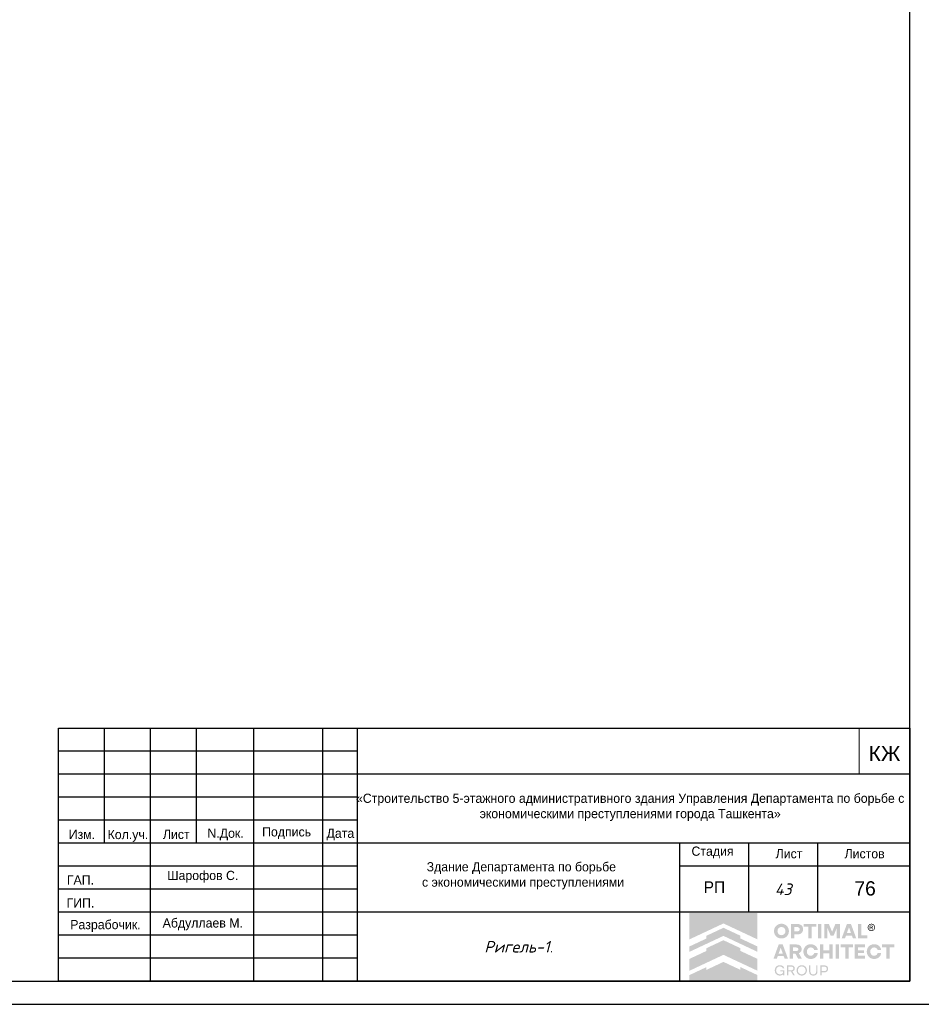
# Model space of a CAD drawing. Header units: millimetres. Extents: x -33345 to 4712671, y -3392 to 121473.
# Tile 533 of 656: x 2670362 to 2689955, y 44501 to 65899. Entities that reach past the tile are written whole.
import ezdxf

# ---------------------------------------------------------------- set-up
doc = ezdxf.new("R2010")
doc.units = ezdxf.units.MM
for name, color, linetype, lineweight in [('0.25', 7, 'Continuous', 25), ('ACO-текст', 7, 'Continuous', 20), ('Текст', 7, 'Continuous', 20), ('штамп', 7, 'Continuous', 13)]:
    doc.layers.add(name, color=color, linetype=linetype, lineweight=lineweight)
doc.layers.add('Лист', color=7, linetype='Continuous')
doc.styles.add('ISOCPEUR', font='isocpeui.ttf', dxfattribs={"height": 300})
doc.styles.add('RUSS', font='RUSS.shx', dxfattribs={"width": 0.8, "oblique": 15, "height": 250})
doc.styles.get("Standard").update_dxf_attribs({"font": 'arial.ttf'})
doc.styles.add('X-U-RW-01$0$StyleROMANS', font='GOTHIC.TTF')

# ---------------------------------------------------------------- blocks, each defined once
blk = doc.blocks.new('*U327')
at = {"layer": '0.25', "color": 5, "linetype": 'Continuous', "lineweight": 25, "ltscale": 100}
blk.add_lwpolyline([(-125914, 0), (0, 0), (0, 42000), (-125914, 42000), (-125914, 0)], dxfattribs=at)
at = {"layer": '0.25', "color": 7, "linetype": 'Continuous', "lineweight": 30, "ltscale": 100}
blk.add_lwpolyline([(-123914, 500), (-500, 500), (-500, 41500), (-123914, 41500), (-123914, 500)], dxfattribs=at)
blk = doc.blocks.new('logo')
at = {"true_color": 0x90e0ed}
h = blk.add_hatch(color=141, dxfattribs=at)
h.dxf.hatch_style = 1
h.paths.add_polyline_path([(5.672, 5.668), (0.009, 5.668), (0.009, 3.483), (1.425, 4.147), (2.84, 4.81), (4.256, 4.147), (5.672, 3.483)])
at = {"true_color": 0x1f2877}
h = blk.add_hatch(color=166, dxfattribs=at)
h.dxf.hatch_style = 1
h.paths.add_polyline_path([(2.84, 4.449), (1.425, 3.786), (1.425, 3.558), (0.009, 2.894), (0.009, 2.448), (1.425, 3.112), (2.84, 3.775), (4.256, 3.112), (5.672, 2.448), (5.672, 2.894), (4.256, 3.558), (4.256, 3.786)])
h.paths.add_polyline_path([(2.84, 3.415), (1.425, 2.751), (1.425, 2.523), (0.009, 1.86), (0.009, 0.873), (1.425, 1.536), (2.84, 2.199), (4.256, 1.536), (5.672, 0.873), (5.672, 1.86), (4.256, 2.523), (4.256, 2.751)])
h.paths.add_polyline_path([(2.84, 1.611), (1.425, 0.947), (1.425, 1.176), (0.009, 0.512), (0.009, 0.005), (5.672, 0.005), (5.672, 0.512), (4.256, 1.176), (4.256, 0.947)])
at = {"true_color": 0x212121}
h = blk.add_hatch(color=250, dxfattribs=at)
h.dxf.hatch_style = 1
h.paths.add_polyline_path([(8.107, 4.61), (8.086, 4.63), (8.064, 4.649), (8.041, 4.667), (8.017, 4.683), (7.992, 4.699), (7.967, 4.713), (7.94, 4.726), (7.912, 4.738), (7.884, 4.749), (7.855, 4.759), (7.825, 4.766), (7.795, 4.773), (7.763, 4.778), (7.732, 4.782), (7.7, 4.784), (7.667, 4.785), (7.634, 4.784), (7.602, 4.782), (7.571, 4.778), (7.54, 4.773), (7.51, 4.766), (7.48, 4.758), (7.451, 4.749), (7.422, 4.738), (7.394, 4.725), (7.367, 4.712), (7.341, 4.697), (7.316, 4.682), (7.292, 4.665), (7.269, 4.648), (7.247, 4.629), (7.226, 4.609), (7.206, 4.588), (7.187, 4.566), (7.169, 4.544), (7.153, 4.52), (7.137, 4.495), (7.122, 4.47), (7.109, 4.443), (7.097, 4.416), (7.086, 4.387), (7.076, 4.359), (7.068, 4.329), (7.061, 4.299), (7.056, 4.268), (7.053, 4.237), (7.05, 4.205), (7.05, 4.173), (7.05, 4.14), (7.053, 4.108), (7.056, 4.077), (7.061, 4.047), (7.068, 4.016), (7.076, 3.987), (7.086, 3.958), (7.097, 3.93), (7.109, 3.903), (7.122, 3.876), (7.137, 3.85), (7.153, 3.826), (7.169, 3.802), (7.187, 3.779), (7.206, 3.757), (7.226, 3.736), (7.247, 3.716), (7.269, 3.697), (7.292, 3.679), (7.316, 3.662), (7.341, 3.647), (7.367, 3.633), (7.394, 3.619), (7.422, 3.607), (7.451, 3.596), (7.48, 3.587), (7.51, 3.579), (7.54, 3.573), (7.571, 3.568), (7.602, 3.564), (7.634, 3.562), (7.667, 3.561), (7.7, 3.562), (7.732, 3.564), (7.763, 3.568), (7.795, 3.573), (7.825, 3.579), (7.855, 3.587), (7.884, 3.596), (7.912, 3.607), (7.94, 3.619), (7.967, 3.633), (7.992, 3.647), (8.017, 3.662), (8.041, 3.679), (8.064, 3.697), (8.086, 3.716), (8.107, 3.736), (8.127, 3.757), (8.146, 3.779), (8.164, 3.802), (8.181, 3.826), (8.196, 3.85), (8.211, 3.876), (8.224, 3.903), (8.237, 3.93), (8.248, 3.958), (8.257, 3.987), (8.265, 4.016), (8.272, 4.047), (8.277, 4.077), (8.281, 4.108), (8.283, 4.14), (8.284, 4.173), (8.283, 4.205), (8.281, 4.237), (8.277, 4.268), (8.272, 4.299), (8.265, 4.329), (8.257, 4.359), (8.248, 4.387), (8.237, 4.416), (8.224, 4.443), (8.211, 4.47), (8.196, 4.495), (8.181, 4.52), (8.164, 4.544), (8.146, 4.567), (8.127, 4.589)])
h.paths.add_polyline_path([(7.841, 4.464), (7.854, 4.455), (7.867, 4.446), (7.879, 4.436), (7.891, 4.426), (7.902, 4.415), (7.913, 4.403), (7.923, 4.391), (7.933, 4.379), (7.942, 4.366), (7.95, 4.352), (7.958, 4.338), (7.965, 4.324), (7.972, 4.308), (7.977, 4.293), (7.982, 4.277), (7.987, 4.261), (7.99, 4.244), (7.993, 4.228), (7.995, 4.21), (7.996, 4.193), (7.996, 4.175), (7.996, 4.157), (7.995, 4.139), (7.993, 4.121), (7.99, 4.104), (7.987, 4.088), (7.982, 4.071), (7.977, 4.055), (7.972, 4.039), (7.965, 4.024), (7.958, 4.009), (7.95, 3.994), (7.942, 3.981), (7.933, 3.967), (7.923, 3.955), (7.913, 3.942), (7.902, 3.931), (7.891, 3.92), (7.879, 3.909), (7.867, 3.9), (7.854, 3.891), (7.841, 3.882), (7.827, 3.874), (7.813, 3.867), (7.798, 3.86), (7.783, 3.854), (7.767, 3.849), (7.751, 3.844), (7.735, 3.841), (7.718, 3.838), (7.701, 3.836), (7.684, 3.835), (7.667, 3.834), (7.649, 3.835), (7.632, 3.836), (7.615, 3.838), (7.598, 3.841), (7.582, 3.844), (7.566, 3.849), (7.551, 3.854), (7.535, 3.86), (7.521, 3.867), (7.506, 3.874), (7.492, 3.882), (7.479, 3.891), (7.466, 3.9), (7.454, 3.909), (7.442, 3.92), (7.431, 3.931), (7.42, 3.942), (7.41, 3.955), (7.4, 3.967), (7.391, 3.981), (7.383, 3.994), (7.375, 4.009), (7.368, 4.024), (7.362, 4.039), (7.356, 4.055), (7.351, 4.071), (7.347, 4.088), (7.343, 4.104), (7.34, 4.121), (7.338, 4.139), (7.337, 4.157), (7.337, 4.175), (7.337, 4.193), (7.338, 4.21), (7.34, 4.228), (7.343, 4.244), (7.347, 4.261), (7.351, 4.277), (7.356, 4.293), (7.362, 4.308), (7.368, 4.324), (7.375, 4.338), (7.383, 4.352), (7.391, 4.366), (7.4, 4.379), (7.41, 4.391), (7.42, 4.403), (7.431, 4.415), (7.442, 4.426), (7.454, 4.436), (7.466, 4.446), (7.479, 4.455), (7.492, 4.464), (7.506, 4.472), (7.521, 4.479), (7.535, 4.486), (7.551, 4.492), (7.566, 4.497), (7.582, 4.501), (7.598, 4.505), (7.615, 4.508), (7.632, 4.51), (7.649, 4.511), (7.667, 4.511), (7.684, 4.511), (7.701, 4.51), (7.718, 4.508), (7.735, 4.505), (7.751, 4.501), (7.767, 4.497), (7.783, 4.492), (7.798, 4.486), (7.813, 4.479), (7.827, 4.472)], flags=16)
h.paths.add_polyline_path([(9.335, 4.648), (9.319, 4.662), (9.301, 4.675), (9.283, 4.687), (9.264, 4.698), (9.245, 4.709), (9.224, 4.719), (9.203, 4.728), (9.181, 4.736), (9.158, 4.743), (9.134, 4.749), (9.11, 4.755), (9.085, 4.759), (9.059, 4.762), (9.032, 4.765), (9.005, 4.766), (8.977, 4.767), (8.47, 4.767), (8.47, 3.579), (8.75, 3.579), (8.75, 3.898), (8.977, 3.898), (9.005, 3.898), (9.032, 3.9), (9.059, 3.902), (9.085, 3.906), (9.11, 3.91), (9.134, 3.915), (9.158, 3.921), (9.181, 3.928), (9.203, 3.936), (9.224, 3.945), (9.245, 3.954), (9.264, 3.965), (9.283, 3.976), (9.301, 3.988), (9.319, 4.001), (9.335, 4.014), (9.35, 4.029), (9.365, 4.044), (9.379, 4.059), (9.391, 4.076), (9.403, 4.093), (9.414, 4.111), (9.424, 4.13), (9.432, 4.15), (9.44, 4.17), (9.447, 4.191), (9.453, 4.212), (9.458, 4.234), (9.461, 4.257), (9.464, 4.28), (9.466, 4.304), (9.466, 4.329), (9.466, 4.353), (9.464, 4.377), (9.461, 4.401), (9.458, 4.424), (9.453, 4.446), (9.447, 4.468), (9.44, 4.489), (9.432, 4.51), (9.424, 4.53), (9.414, 4.549), (9.403, 4.567), (9.391, 4.585), (9.379, 4.602), (9.365, 4.618), (9.35, 4.633)])
h.paths.add_polyline_path([(8.75, 4.511), (8.959, 4.511), (8.984, 4.511), (9.008, 4.508), (9.031, 4.505), (9.052, 4.499), (9.071, 4.492), (9.09, 4.484), (9.106, 4.474), (9.121, 4.463), (9.135, 4.45), (9.147, 4.436), (9.156, 4.421), (9.165, 4.404), (9.171, 4.387), (9.175, 4.368), (9.178, 4.348), (9.179, 4.327), (9.178, 4.306), (9.175, 4.287), (9.171, 4.268), (9.165, 4.251), (9.156, 4.235), (9.147, 4.22), (9.135, 4.206), (9.121, 4.193), (9.106, 4.182), (9.09, 4.172), (9.071, 4.164), (9.052, 4.157), (9.031, 4.151), (9.008, 4.148), (8.984, 4.145), (8.959, 4.144), (8.75, 4.144)], flags=16)
h.paths.add_polyline_path([(10.558, 4.767), (9.528, 4.767), (9.528, 4.529), (9.904, 4.529), (9.904, 3.579), (10.182, 3.579), (10.182, 4.529), (10.558, 4.529)])
h.paths.add_polyline_path([(10.975, 4.767), (10.695, 4.767), (10.695, 3.579), (10.975, 3.579)])
h.paths.add_polyline_path([(11.611, 4.767), (11.223, 4.767), (11.223, 3.579), (11.498, 3.579), (11.498, 4.426), (11.751, 3.806), (12.012, 3.806), (12.267, 4.426), (12.267, 3.579), (12.542, 3.579), (12.542, 4.767), (12.154, 4.767), (11.882, 4.116)])
h.paths.add_polyline_path([(13.451, 4.767), (13.116, 4.767), (12.68, 3.579), (12.959, 3.579), (13.038, 3.799), (13.529, 3.799), (13.609, 3.579), (13.888, 3.579)])
h.paths.add_polyline_path([(13.285, 4.487), (13.457, 4.01), (13.111, 4.01)], flags=16)
h.paths.add_polyline_path([(14.306, 4.767), (14.026, 4.767), (14.026, 3.579), (14.808, 3.579), (14.808, 3.827), (14.306, 3.827)])
h.paths.add_polyline_path([(15.871, 2.84), (15.857, 2.86), (15.841, 2.879), (15.825, 2.898), (15.808, 2.916), (15.79, 2.933), (15.771, 2.949), (15.752, 2.964), (15.731, 2.978), (15.71, 2.992), (15.688, 3.004), (15.666, 3.016), (15.643, 3.027), (15.619, 3.037), (15.594, 3.046), (15.569, 3.053), (15.543, 3.06), (15.516, 3.066), (15.49, 3.071), (15.462, 3.074), (15.434, 3.077), (15.406, 3.079), (15.377, 3.079), (15.344, 3.078), (15.312, 3.076), (15.281, 3.072), (15.25, 3.067), (15.22, 3.061), (15.191, 3.052), (15.162, 3.043), (15.134, 3.031), (15.106, 3.019), (15.08, 3.005), (15.054, 2.991), (15.03, 2.975), (15.006, 2.958), (14.984, 2.94), (14.962, 2.921), (14.942, 2.901), (14.922, 2.88), (14.903, 2.858), (14.886, 2.835), (14.869, 2.811), (14.854, 2.787), (14.84, 2.761), (14.827, 2.734), (14.815, 2.707), (14.804, 2.679), (14.795, 2.65), (14.787, 2.621), (14.78, 2.591), (14.775, 2.561), (14.772, 2.53), (14.769, 2.499), (14.769, 2.468), (14.769, 2.436), (14.772, 2.405), (14.775, 2.374), (14.78, 2.344), (14.787, 2.314), (14.795, 2.285), (14.804, 2.256), (14.815, 2.228), (14.827, 2.201), (14.84, 2.174), (14.854, 2.149), (14.869, 2.124), (14.886, 2.1), (14.903, 2.077), (14.922, 2.055), (14.942, 2.034), (14.962, 2.014), (14.984, 1.995), (15.006, 1.977), (15.03, 1.96), (15.054, 1.945), (15.08, 1.93), (15.106, 1.916), (15.134, 1.904), (15.162, 1.893), (15.191, 1.883), (15.22, 1.875), (15.25, 1.868), (15.281, 1.863), (15.312, 1.859), (15.344, 1.857), (15.377, 1.856), (15.406, 1.856), (15.434, 1.858), (15.462, 1.861), (15.49, 1.864), (15.516, 1.869), (15.543, 1.875), (15.569, 1.882), (15.594, 1.89), (15.619, 1.898), (15.643, 1.908), (15.666, 1.919), (15.688, 1.931), (15.71, 1.943), (15.731, 1.957), (15.752, 1.971), (15.771, 1.986), (15.79, 2.002), (15.808, 2.019), (15.825, 2.037), (15.841, 2.056), (15.857, 2.075), (15.871, 2.096), (15.885, 2.117), (15.898, 2.139), (15.91, 2.161), (15.921, 2.185), (15.93, 2.209), (15.939, 2.233), (15.947, 2.259), (15.953, 2.284), (15.959, 2.311), (15.964, 2.338), (15.668, 2.338), (15.659, 2.314), (15.649, 2.291), (15.638, 2.269), (15.625, 2.249), (15.61, 2.23), (15.594, 2.213), (15.576, 2.196), (15.557, 2.181), (15.536, 2.168), (15.515, 2.156), (15.493, 2.146), (15.471, 2.138), (15.448, 2.132), (15.424, 2.127), (15.4, 2.125), (15.375, 2.124), (15.358, 2.124), (15.342, 2.125), (15.326, 2.127), (15.31, 2.13), (15.294, 2.134), (15.279, 2.139), (15.264, 2.144), (15.249, 2.15), (15.235, 2.157), (15.221, 2.165), (15.207, 2.173), (15.195, 2.182), (15.182, 2.191), (15.17, 2.201), (15.159, 2.212), (15.148, 2.223), (15.138, 2.235), (15.128, 2.247), (15.119, 2.26), (15.11, 2.273), (15.102, 2.287), (15.094, 2.302), (15.087, 2.316), (15.081, 2.332), (15.075, 2.348), (15.07, 2.364), (15.066, 2.381), (15.062, 2.397), (15.059, 2.414), (15.057, 2.432), (15.056, 2.45), (15.056, 2.468), (15.056, 2.486), (15.057, 2.503), (15.059, 2.521), (15.062, 2.538), (15.066, 2.555), (15.07, 2.571), (15.075, 2.587), (15.081, 2.603), (15.087, 2.619), (15.094, 2.634), (15.102, 2.648), (15.11, 2.662), (15.119, 2.675), (15.128, 2.688), (15.138, 2.7), (15.148, 2.712), (15.159, 2.723), (15.17, 2.734), (15.182, 2.744), (15.195, 2.753), (15.207, 2.762), (15.221, 2.77), (15.235, 2.778), (15.249, 2.785), (15.264, 2.791), (15.279, 2.797), (15.294, 2.801), (15.31, 2.805), (15.326, 2.808), (15.342, 2.81), (15.358, 2.811), (15.375, 2.812), (15.4, 2.811), (15.424, 2.808), (15.448, 2.803), (15.471, 2.797), (15.493, 2.789), (15.515, 2.779), (15.536, 2.767), (15.557, 2.754), (15.576, 2.739), (15.594, 2.722), (15.61, 2.705), (15.625, 2.686), (15.638, 2.666), (15.649, 2.644), (15.659, 2.621), (15.668, 2.597), (15.964, 2.597), (15.959, 2.624), (15.953, 2.651), (15.947, 2.677), (15.939, 2.702), (15.93, 2.726), (15.921, 2.75), (15.91, 2.774), (15.898, 2.796), (15.885, 2.818)])
h.paths.add_polyline_path([(14.632, 3.061), (13.76, 3.061), (13.76, 1.874), (14.632, 1.874), (14.632, 2.122), (14.04, 2.122), (14.04, 2.359), (14.528, 2.359), (14.528, 2.572), (14.04, 2.572), (14.04, 2.813), (14.632, 2.813)])
h.paths.add_polyline_path([(13.624, 3.061), (12.593, 3.061), (12.593, 2.824), (12.969, 2.824), (12.969, 1.874), (13.248, 1.874), (13.248, 2.824), (13.624, 2.824)])
h.paths.add_polyline_path([(12.457, 3.061), (12.177, 3.061), (12.177, 1.874), (12.457, 1.874)])
h.paths.add_polyline_path([(11.929, 3.061), (11.648, 3.061), (11.648, 2.572), (11.147, 2.572), (11.147, 3.061), (10.867, 3.061), (10.867, 1.874), (11.147, 1.874), (11.147, 2.329), (11.648, 2.329), (11.648, 1.874), (11.929, 1.874)])
h.paths.add_polyline_path([(10.624, 2.796), (10.611, 2.818), (10.597, 2.84), (10.583, 2.86), (10.567, 2.879), (10.551, 2.898), (10.534, 2.916), (10.516, 2.933), (10.497, 2.949), (10.477, 2.964), (10.457, 2.978), (10.436, 2.992), (10.414, 3.004), (10.392, 3.016), (10.368, 3.027), (10.344, 3.037), (10.32, 3.046), (10.294, 3.053), (10.269, 3.06), (10.242, 3.066), (10.215, 3.071), (10.188, 3.074), (10.16, 3.077), (10.132, 3.079), (10.103, 3.079), (10.07, 3.078), (10.038, 3.076), (10.007, 3.072), (9.976, 3.067), (9.946, 3.061), (9.917, 3.052), (9.888, 3.043), (9.86, 3.031), (9.832, 3.019), (9.806, 3.005), (9.78, 2.991), (9.756, 2.975), (9.732, 2.958), (9.71, 2.94), (9.688, 2.921), (9.667, 2.901), (9.648, 2.88), (9.629, 2.858), (9.612, 2.835), (9.595, 2.811), (9.58, 2.787), (9.566, 2.761), (9.553, 2.734), (9.541, 2.707), (9.53, 2.679), (9.52, 2.65), (9.512, 2.621), (9.506, 2.591), (9.501, 2.561), (9.497, 2.53), (9.495, 2.499), (9.494, 2.468), (9.495, 2.436), (9.497, 2.405), (9.501, 2.374), (9.506, 2.344), (9.512, 2.314), (9.52, 2.285), (9.53, 2.256), (9.541, 2.228), (9.553, 2.201), (9.566, 2.174), (9.58, 2.149), (9.595, 2.124), (9.612, 2.1), (9.629, 2.077), (9.648, 2.055), (9.667, 2.034), (9.688, 2.014), (9.71, 1.995), (9.732, 1.977), (9.756, 1.96), (9.78, 1.945), (9.806, 1.93), (9.832, 1.916), (9.86, 1.904), (9.888, 1.893), (9.917, 1.883), (9.946, 1.875), (9.976, 1.868), (10.007, 1.863), (10.038, 1.859), (10.07, 1.857), (10.103, 1.856), (10.132, 1.856), (10.16, 1.858), (10.188, 1.861), (10.215, 1.864), (10.242, 1.869), (10.269, 1.875), (10.294, 1.882), (10.32, 1.89), (10.344, 1.898), (10.368, 1.908), (10.392, 1.919), (10.414, 1.931), (10.436, 1.943), (10.457, 1.957), (10.477, 1.971), (10.497, 1.986), (10.516, 2.002), (10.534, 2.019), (10.551, 2.037), (10.567, 2.056), (10.583, 2.075), (10.597, 2.096), (10.611, 2.117), (10.624, 2.139), (10.636, 2.161), (10.646, 2.185), (10.656, 2.209), (10.665, 2.233), (10.673, 2.259), (10.679, 2.284), (10.685, 2.311), (10.689, 2.338), (10.393, 2.338), (10.385, 2.314), (10.375, 2.291), (10.364, 2.269), (10.351, 2.249), (10.336, 2.23), (10.32, 2.213), (10.302, 2.196), (10.282, 2.181), (10.262, 2.168), (10.241, 2.156), (10.219, 2.146), (10.197, 2.138), (10.174, 2.132), (10.15, 2.127), (10.126, 2.125), (10.101, 2.124), (10.084, 2.124), (10.068, 2.125), (10.052, 2.127), (10.036, 2.13), (10.02, 2.134), (10.005, 2.139), (9.99, 2.144), (9.975, 2.15), (9.961, 2.157), (9.947, 2.165), (9.933, 2.173), (9.92, 2.182), (9.908, 2.191), (9.896, 2.201), (9.885, 2.212), (9.874, 2.223), (9.864, 2.235), (9.854, 2.247), (9.844, 2.26), (9.836, 2.273), (9.828, 2.287), (9.82, 2.302), (9.813, 2.316), (9.806, 2.332), (9.801, 2.348), (9.796, 2.364), (9.791, 2.381), (9.788, 2.397), (9.785, 2.414), (9.783, 2.432), (9.782, 2.45), (9.782, 2.468), (9.782, 2.486), (9.783, 2.503), (9.785, 2.521), (9.788, 2.538), (9.791, 2.555), (9.796, 2.571), (9.801, 2.587), (9.806, 2.603), (9.813, 2.619), (9.82, 2.634), (9.828, 2.648), (9.836, 2.662), (9.844, 2.675), (9.854, 2.688), (9.864, 2.7), (9.874, 2.712), (9.885, 2.723), (9.896, 2.734), (9.908, 2.744), (9.92, 2.753), (9.933, 2.762), (9.947, 2.77), (9.961, 2.778), (9.975, 2.785), (9.99, 2.791), (10.005, 2.797), (10.02, 2.801), (10.036, 2.805), (10.052, 2.808), (10.068, 2.81), (10.084, 2.811), (10.101, 2.812), (10.126, 2.811), (10.15, 2.808), (10.174, 2.803), (10.197, 2.797), (10.219, 2.789), (10.241, 2.779), (10.262, 2.767), (10.282, 2.754), (10.302, 2.739), (10.32, 2.722), (10.336, 2.705), (10.351, 2.686), (10.364, 2.666), (10.375, 2.644), (10.385, 2.621), (10.393, 2.597), (10.689, 2.597), (10.685, 2.624), (10.679, 2.651), (10.673, 2.677), (10.665, 2.702), (10.656, 2.726), (10.646, 2.75), (10.636, 2.774)])
h.paths.add_polyline_path([(9.251, 2.936), (9.221, 2.962), (9.189, 2.986), (9.153, 3.006), (9.113, 3.023), (9.07, 3.037), (9.024, 3.047), (8.974, 3.055), (8.921, 3.06), (8.865, 3.061), (8.347, 3.061), (8.347, 1.874), (8.628, 1.874), (8.628, 2.294), (8.826, 2.294), (9.057, 1.874), (9.372, 1.874), (9.108, 2.335), (9.136, 2.346), (9.162, 2.359), (9.187, 2.374), (9.21, 2.39), (9.231, 2.407), (9.25, 2.425), (9.268, 2.445), (9.284, 2.466), (9.299, 2.488), (9.311, 2.512), (9.322, 2.537), (9.33, 2.563), (9.337, 2.59), (9.342, 2.619), (9.345, 2.649), (9.346, 2.68), (9.344, 2.725), (9.338, 2.766), (9.328, 2.805), (9.315, 2.842), (9.297, 2.876), (9.276, 2.907)])
h.paths.add_polyline_path([(8.949, 2.802), (8.967, 2.796), (8.984, 2.789), (8.999, 2.781), (9.012, 2.772), (9.024, 2.761), (9.035, 2.75), (9.044, 2.737), (9.051, 2.724), (9.056, 2.709), (9.06, 2.693), (9.063, 2.677), (9.064, 2.659), (9.063, 2.642), (9.06, 2.626), (9.056, 2.61), (9.051, 2.596), (9.044, 2.582), (9.035, 2.57), (9.024, 2.559), (9.012, 2.548), (8.999, 2.539), (8.984, 2.531), (8.967, 2.524), (8.949, 2.518), (8.93, 2.514), (8.909, 2.511), (8.887, 2.509), (8.863, 2.508), (8.628, 2.508), (8.628, 2.812), (8.863, 2.812), (8.887, 2.811), (8.909, 2.809), (8.93, 2.806)], flags=16)
h.paths.add_polyline_path([(7.773, 3.061), (7.438, 3.061), (7.002, 1.874), (7.28, 1.874), (7.36, 2.093), (7.851, 2.093), (7.931, 1.874), (8.209, 1.874)])
h.paths.add_polyline_path([(7.606, 2.781), (7.778, 2.304), (7.433, 2.304)], flags=16)
h.paths.add_polyline_path([(17.059, 3.061), (16.029, 3.061), (16.029, 2.824), (16.405, 2.824), (16.405, 1.874), (16.683, 1.874), (16.683, 2.824), (17.059, 2.824)])
at = {"true_color": 0xa7a9ac}
h = blk.add_hatch(color=253, dxfattribs=at)
h.dxf.hatch_style = 1
h.paths.add_polyline_path([(15.277, 4.754), (15.255, 4.763), (15.232, 4.77), (15.208, 4.776), (15.185, 4.779), (15.164, 4.781), (15.162, 4.781), (15.138, 4.781), (15.127, 4.78), (15.114, 4.779), (15.101, 4.777), (15.088, 4.775), (15.076, 4.772), (15.063, 4.769), (15.05, 4.765), (15.038, 4.76), (15.026, 4.755), (14.997, 4.739), (14.969, 4.721), (14.945, 4.701), (14.923, 4.679), (14.903, 4.654), (14.886, 4.628), (14.872, 4.599), (14.86, 4.567), (14.856, 4.553), (14.853, 4.539), (14.85, 4.525), (14.848, 4.51), (14.847, 4.496), (14.847, 4.481), (14.847, 4.466), (14.848, 4.452), (14.851, 4.426), (14.857, 4.402), (14.864, 4.378), (14.873, 4.355), (14.884, 4.333), (14.896, 4.312), (14.911, 4.291), (14.928, 4.272), (14.94, 4.259), (14.954, 4.247), (14.968, 4.236), (14.982, 4.225), (14.997, 4.216), (15.013, 4.207), (15.029, 4.2), (15.046, 4.193), (15.064, 4.187), (15.082, 4.182), (15.1, 4.179), (15.119, 4.176), (15.14, 4.175), (15.16, 4.175), (15.181, 4.176), (15.202, 4.179), (15.222, 4.183), (15.241, 4.188), (15.26, 4.195), (15.279, 4.203), (15.297, 4.212), (15.314, 4.222), (15.331, 4.234), (15.347, 4.247), (15.364, 4.263), (15.38, 4.28), (15.395, 4.298), (15.408, 4.317), (15.419, 4.337), (15.429, 4.358), (15.437, 4.38), (15.444, 4.403), (15.448, 4.418), (15.45, 4.433), (15.452, 4.448), (15.453, 4.463), (15.454, 4.466), (15.454, 4.49), (15.453, 4.501), (15.45, 4.523), (15.446, 4.544), (15.441, 4.565), (15.434, 4.586), (15.426, 4.605), (15.416, 4.624), (15.405, 4.643), (15.392, 4.661), (15.38, 4.676), (15.368, 4.69), (15.354, 4.703), (15.34, 4.715), (15.326, 4.726), (15.31, 4.736), (15.294, 4.745)])
h.paths.add_polyline_path([(15.249, 4.711), (15.292, 4.687), (15.329, 4.657), (15.36, 4.619), (15.383, 4.576), (15.398, 4.529), (15.403, 4.478), (15.398, 4.427), (15.383, 4.379), (15.36, 4.336), (15.329, 4.299), (15.291, 4.268), (15.248, 4.245), (15.2, 4.23), (15.149, 4.225), (15.099, 4.23), (15.051, 4.245), (15.009, 4.268), (14.971, 4.299), (14.941, 4.337), (14.917, 4.38), (14.903, 4.427), (14.897, 4.478), (14.903, 4.529), (14.917, 4.576), (14.941, 4.619), (14.972, 4.657), (15.009, 4.688), (15.052, 4.711), (15.099, 4.726), (15.15, 4.731), (15.201, 4.726)], flags=16)
h.paths.add_polyline_path([(15.197, 4.632), (15.209, 4.629), (15.219, 4.625), (15.227, 4.621), (15.235, 4.616), (15.242, 4.61), (15.249, 4.603), (15.254, 4.596), (15.259, 4.587), (15.263, 4.578), (15.267, 4.565), (15.269, 4.553), (15.269, 4.541), (15.267, 4.529), (15.264, 4.518), (15.259, 4.507), (15.252, 4.496), (15.244, 4.486), (15.238, 4.48), (15.232, 4.475), (15.225, 4.471), (15.218, 4.467), (15.211, 4.464), (15.203, 4.461), (15.196, 4.459), (15.187, 4.458), (15.177, 4.456), (15.177, 4.456), (15.189, 4.449), (15.197, 4.445), (15.203, 4.439), (15.209, 4.433), (15.215, 4.426), (15.226, 4.413), (15.235, 4.399), (15.245, 4.386), (15.254, 4.372), (15.29, 4.313), (15.291, 4.311), (15.289, 4.31), (15.23, 4.31), (15.226, 4.312), (15.182, 4.389), (15.157, 4.425), (15.152, 4.43), (15.147, 4.435), (15.141, 4.439), (15.135, 4.442), (15.129, 4.445), (15.122, 4.447), (15.115, 4.448), (15.107, 4.448), (15.072, 4.449), (15.07, 4.449), (15.07, 4.311), (15.018, 4.311), (15.018, 4.636), (15.02, 4.637), (15.161, 4.635), (15.173, 4.635), (15.185, 4.634)], flags=0)
h.paths.add_polyline_path([(15.178, 4.588), (15.187, 4.584), (15.196, 4.579), (15.2, 4.576), (15.203, 4.572), (15.206, 4.568), (15.209, 4.564), (15.211, 4.559), (15.212, 4.554), (15.213, 4.549), (15.213, 4.544), (15.213, 4.538), (15.212, 4.533), (15.211, 4.528), (15.209, 4.523), (15.206, 4.518), (15.203, 4.514), (15.199, 4.51), (15.195, 4.506), (15.19, 4.503), (15.184, 4.5), (15.178, 4.499), (15.173, 4.497), (15.161, 4.495), (15.15, 4.494), (15.138, 4.494), (15.127, 4.494), (15.074, 4.493), (15.071, 4.493), (15.071, 4.592), (15.096, 4.592), (15.159, 4.591), (15.169, 4.59)], flags=0)
h.paths.add_polyline_path([(15.267, 4.565), (15.263, 4.578), (15.259, 4.587), (15.254, 4.596), (15.249, 4.603), (15.242, 4.61), (15.235, 4.616), (15.227, 4.621), (15.219, 4.625), (15.209, 4.629), (15.197, 4.632), (15.185, 4.634), (15.173, 4.635), (15.161, 4.635), (15.02, 4.637), (15.018, 4.636), (15.018, 4.311), (15.07, 4.311), (15.07, 4.449), (15.072, 4.449), (15.107, 4.448), (15.115, 4.448), (15.122, 4.447), (15.129, 4.445), (15.135, 4.442), (15.141, 4.439), (15.147, 4.435), (15.152, 4.43), (15.157, 4.425), (15.182, 4.389), (15.226, 4.312), (15.23, 4.31), (15.289, 4.31), (15.291, 4.311), (15.29, 4.313), (15.254, 4.372), (15.245, 4.386), (15.235, 4.399), (15.226, 4.413), (15.215, 4.426), (15.209, 4.433), (15.203, 4.439), (15.197, 4.445), (15.189, 4.449), (15.177, 4.456), (15.187, 4.458), (15.196, 4.459), (15.203, 4.461), (15.211, 4.464), (15.218, 4.467), (15.225, 4.471), (15.232, 4.475), (15.238, 4.48), (15.244, 4.486), (15.252, 4.496), (15.259, 4.507), (15.264, 4.518), (15.267, 4.529), (15.269, 4.541), (15.269, 4.553)], flags=0)
h = blk.add_hatch(color=253, dxfattribs=at)
h.dxf.hatch_style = 1
h.paths.add_polyline_path([(15.242, 4.61), (15.235, 4.616), (15.227, 4.621), (15.219, 4.625), (15.209, 4.629), (15.197, 4.632), (15.185, 4.634), (15.173, 4.635), (15.161, 4.635), (15.02, 4.637), (15.018, 4.636), (15.018, 4.311), (15.07, 4.311), (15.07, 4.449), (15.072, 4.449), (15.107, 4.448), (15.115, 4.448), (15.122, 4.447), (15.129, 4.445), (15.135, 4.442), (15.141, 4.439), (15.147, 4.435), (15.152, 4.43), (15.157, 4.425), (15.182, 4.389), (15.226, 4.312), (15.23, 4.31), (15.289, 4.31), (15.291, 4.311), (15.29, 4.313), (15.254, 4.372), (15.245, 4.386), (15.235, 4.399), (15.226, 4.413), (15.215, 4.426), (15.209, 4.433), (15.203, 4.439), (15.197, 4.445), (15.189, 4.449), (15.177, 4.456), (15.187, 4.458), (15.196, 4.459), (15.203, 4.461), (15.211, 4.464), (15.218, 4.467), (15.225, 4.471), (15.232, 4.475), (15.238, 4.48), (15.244, 4.486), (15.252, 4.496), (15.259, 4.507), (15.264, 4.518), (15.267, 4.529), (15.269, 4.541), (15.269, 4.553), (15.267, 4.565), (15.263, 4.578), (15.259, 4.587), (15.254, 4.596), (15.249, 4.603)])
h.paths.add_polyline_path([(15.169, 4.59), (15.178, 4.588), (15.187, 4.584), (15.196, 4.579), (15.2, 4.576), (15.203, 4.572), (15.206, 4.568), (15.209, 4.564), (15.211, 4.559), (15.212, 4.554), (15.213, 4.549), (15.213, 4.544), (15.213, 4.538), (15.212, 4.533), (15.211, 4.528), (15.209, 4.523), (15.206, 4.518), (15.203, 4.514), (15.199, 4.51), (15.195, 4.506), (15.19, 4.503), (15.184, 4.5), (15.178, 4.499), (15.173, 4.497), (15.161, 4.495), (15.15, 4.494), (15.138, 4.494), (15.127, 4.494), (15.074, 4.493), (15.071, 4.493), (15.071, 4.592), (15.096, 4.592), (15.159, 4.591)], flags=16)
h = blk.add_hatch(color=253, dxfattribs=at)
h.dxf.hatch_style = 1
h.paths.add_polyline_path([(7.824, 1.219), (7.813, 1.23), (7.803, 1.24), (7.791, 1.249), (7.78, 1.258), (7.768, 1.267), (7.756, 1.275), (7.743, 1.283), (7.73, 1.29), (7.716, 1.297), (7.703, 1.303), (7.688, 1.309), (7.674, 1.314), (7.659, 1.319), (7.644, 1.323), (7.628, 1.326), (7.613, 1.329), (7.597, 1.332), (7.581, 1.334), (7.564, 1.335), (7.547, 1.336), (7.53, 1.336), (7.506, 1.335), (7.483, 1.334), (7.461, 1.331), (7.439, 1.328), (7.417, 1.323), (7.396, 1.317), (7.376, 1.31), (7.356, 1.302), (7.337, 1.293), (7.319, 1.284), (7.301, 1.273), (7.284, 1.262), (7.268, 1.25), (7.253, 1.237), (7.238, 1.224), (7.224, 1.21), (7.211, 1.195), (7.199, 1.179), (7.187, 1.163), (7.176, 1.146), (7.166, 1.129), (7.157, 1.11), (7.149, 1.092), (7.141, 1.073), (7.134, 1.053), (7.128, 1.033), (7.124, 1.012), (7.119, 0.991), (7.116, 0.97), (7.114, 0.949), (7.113, 0.927), (7.112, 0.904), (7.113, 0.88), (7.114, 0.857), (7.116, 0.834), (7.12, 0.811), (7.124, 0.789), (7.129, 0.768), (7.135, 0.747), (7.142, 0.727), (7.15, 0.707), (7.159, 0.688), (7.168, 0.67), (7.178, 0.652), (7.189, 0.636), (7.201, 0.62), (7.214, 0.605), (7.227, 0.59), (7.241, 0.577), (7.255, 0.564), (7.271, 0.552), (7.286, 0.54), (7.303, 0.53), (7.32, 0.52), (7.338, 0.511), (7.357, 0.503), (7.376, 0.496), (7.396, 0.49), (7.416, 0.485), (7.436, 0.48), (7.458, 0.477), (7.479, 0.475), (7.501, 0.473), (7.524, 0.473), (7.546, 0.473), (7.567, 0.474), (7.588, 0.476), (7.608, 0.479), (7.627, 0.483), (7.646, 0.488), (7.664, 0.493), (7.682, 0.5), (7.699, 0.507), (7.716, 0.514), (7.732, 0.523), (7.747, 0.532), (7.761, 0.541), (7.775, 0.551), (7.789, 0.562), (7.802, 0.574), (7.802, 0.485), (7.911, 0.485), (7.911, 0.921), (7.578, 0.921), (7.578, 0.827), (7.802, 0.827), (7.802, 0.709), (7.794, 0.695), (7.785, 0.681), (7.774, 0.668), (7.763, 0.656), (7.75, 0.645), (7.735, 0.634), (7.72, 0.624), (7.703, 0.615), (7.685, 0.606), (7.666, 0.599), (7.647, 0.593), (7.627, 0.588), (7.606, 0.584), (7.585, 0.581), (7.563, 0.58), (7.54, 0.579), (7.522, 0.579), (7.505, 0.58), (7.488, 0.582), (7.472, 0.585), (7.456, 0.588), (7.441, 0.592), (7.425, 0.597), (7.411, 0.602), (7.396, 0.608), (7.383, 0.615), (7.369, 0.622), (7.357, 0.63), (7.345, 0.639), (7.333, 0.648), (7.322, 0.658), (7.311, 0.668), (7.301, 0.679), (7.292, 0.69), (7.283, 0.702), (7.275, 0.715), (7.267, 0.728), (7.26, 0.741), (7.253, 0.756), (7.247, 0.77), (7.242, 0.786), (7.237, 0.801), (7.234, 0.817), (7.23, 0.834), (7.228, 0.851), (7.226, 0.868), (7.225, 0.886), (7.225, 0.904), (7.225, 0.921), (7.226, 0.938), (7.228, 0.954), (7.23, 0.97), (7.233, 0.986), (7.236, 1.001), (7.24, 1.016), (7.245, 1.031), (7.25, 1.046), (7.256, 1.06), (7.262, 1.074), (7.27, 1.087), (7.277, 1.099), (7.285, 1.112), (7.294, 1.123), (7.304, 1.135), (7.314, 1.145), (7.324, 1.155), (7.335, 1.165), (7.347, 1.174), (7.359, 1.182), (7.371, 1.19), (7.385, 1.197), (7.398, 1.204), (7.412, 1.21), (7.427, 1.215), (7.442, 1.22), (7.458, 1.223), (7.474, 1.226), (7.49, 1.228), (7.508, 1.229), (7.525, 1.23), (7.547, 1.229), (7.569, 1.227), (7.59, 1.224), (7.61, 1.219), (7.629, 1.214), (7.648, 1.207), (7.667, 1.199), (7.684, 1.189), (7.701, 1.178), (7.716, 1.166), (7.73, 1.154), (7.743, 1.14), (7.755, 1.125), (7.765, 1.109), (7.775, 1.091), (7.783, 1.073), (7.908, 1.073), (7.903, 1.089), (7.897, 1.104), (7.891, 1.118), (7.884, 1.132), (7.877, 1.146), (7.869, 1.159), (7.861, 1.172), (7.852, 1.185), (7.843, 1.197), (7.834, 1.208)])
h.paths.add_polyline_path([(8.756, 1.163), (8.751, 1.175), (8.746, 1.187), (8.74, 1.198), (8.733, 1.208), (8.725, 1.219), (8.717, 1.229), (8.709, 1.238), (8.7, 1.247), (8.69, 1.255), (8.68, 1.263), (8.669, 1.271), (8.658, 1.278), (8.646, 1.285), (8.634, 1.291), (8.621, 1.296), (8.608, 1.301), (8.594, 1.306), (8.579, 1.31), (8.565, 1.314), (8.549, 1.317), (8.534, 1.319), (8.517, 1.321), (8.501, 1.322), (8.484, 1.323), (8.466, 1.323), (8.136, 1.323), (8.136, 0.485), (8.245, 0.485), (8.245, 0.814), (8.464, 0.814), (8.654, 0.485), (8.783, 0.485), (8.579, 0.828), (8.602, 0.835), (8.623, 0.843), (8.643, 0.853), (8.662, 0.863), (8.679, 0.875), (8.695, 0.888), (8.709, 0.902), (8.723, 0.917), (8.734, 0.933), (8.744, 0.95), (8.753, 0.968), (8.76, 0.986), (8.766, 1.006), (8.769, 1.026), (8.772, 1.047), (8.773, 1.07), (8.772, 1.084), (8.771, 1.098), (8.77, 1.112), (8.767, 1.125), (8.764, 1.138), (8.761, 1.151)])
h.paths.add_polyline_path([(8.245, 1.223), (8.455, 1.223), (8.479, 1.223), (8.501, 1.221), (8.522, 1.218), (8.541, 1.213), (8.56, 1.207), (8.577, 1.2), (8.592, 1.192), (8.606, 1.182), (8.619, 1.171), (8.63, 1.159), (8.639, 1.146), (8.647, 1.132), (8.653, 1.117), (8.657, 1.101), (8.659, 1.084), (8.66, 1.066), (8.659, 1.047), (8.657, 1.03), (8.653, 1.014), (8.647, 0.999), (8.639, 0.985), (8.63, 0.972), (8.619, 0.96), (8.606, 0.949), (8.592, 0.94), (8.577, 0.931), (8.56, 0.924), (8.541, 0.918), (8.522, 0.914), (8.501, 0.911), (8.479, 0.909), (8.455, 0.908), (8.245, 0.908)], flags=16)
h.paths.add_polyline_path([(9.702, 1.165), (9.689, 1.181), (9.676, 1.197), (9.662, 1.212), (9.647, 1.226), (9.631, 1.239), (9.615, 1.252), (9.598, 1.263), (9.581, 1.274), (9.563, 1.285), (9.544, 1.294), (9.525, 1.303), (9.505, 1.311), (9.484, 1.317), (9.464, 1.323), (9.443, 1.328), (9.421, 1.331), (9.399, 1.334), (9.377, 1.336), (9.355, 1.336), (9.332, 1.336), (9.31, 1.334), (9.288, 1.331), (9.266, 1.328), (9.245, 1.323), (9.225, 1.317), (9.204, 1.311), (9.184, 1.303), (9.165, 1.294), (9.146, 1.285), (9.128, 1.274), (9.111, 1.263), (9.094, 1.252), (9.078, 1.239), (9.062, 1.226), (9.047, 1.212), (9.033, 1.197), (9.02, 1.181), (9.007, 1.165), (8.995, 1.148), (8.984, 1.131), (8.974, 1.113), (8.965, 1.094), (8.956, 1.075), (8.948, 1.055), (8.941, 1.034), (8.936, 1.014), (8.931, 0.993), (8.928, 0.971), (8.925, 0.949), (8.923, 0.927), (8.923, 0.904), (8.923, 0.882), (8.925, 0.859), (8.928, 0.838), (8.931, 0.816), (8.936, 0.795), (8.941, 0.774), (8.948, 0.754), (8.956, 0.734), (8.965, 0.715), (8.974, 0.696), (8.984, 0.678), (8.995, 0.66), (9.007, 0.644), (9.02, 0.628), (9.033, 0.612), (9.047, 0.597), (9.062, 0.583), (9.078, 0.57), (9.094, 0.557), (9.111, 0.545), (9.128, 0.534), (9.146, 0.524), (9.165, 0.514), (9.184, 0.506), (9.204, 0.498), (9.225, 0.491), (9.245, 0.486), (9.266, 0.481), (9.288, 0.477), (9.31, 0.475), (9.332, 0.473), (9.355, 0.473), (9.377, 0.473), (9.399, 0.475), (9.421, 0.477), (9.443, 0.481), (9.464, 0.486), (9.484, 0.491), (9.505, 0.498), (9.525, 0.506), (9.544, 0.514), (9.563, 0.524), (9.581, 0.534), (9.598, 0.545), (9.615, 0.557), (9.631, 0.57), (9.647, 0.583), (9.662, 0.597), (9.676, 0.612), (9.689, 0.628), (9.702, 0.644), (9.714, 0.66), (9.725, 0.678), (9.735, 0.696), (9.744, 0.715), (9.753, 0.734), (9.761, 0.754), (9.768, 0.774), (9.773, 0.795), (9.778, 0.816), (9.782, 0.838), (9.784, 0.859), (9.786, 0.882), (9.786, 0.904), (9.786, 0.927), (9.784, 0.949), (9.782, 0.971), (9.778, 0.993), (9.773, 1.014), (9.768, 1.034), (9.761, 1.055), (9.753, 1.075), (9.744, 1.094), (9.735, 1.113), (9.725, 1.131), (9.714, 1.148)])
h.paths.add_polyline_path([(9.126, 1.137), (9.136, 1.148), (9.148, 1.158), (9.16, 1.167), (9.172, 1.176), (9.185, 1.184), (9.198, 1.192), (9.212, 1.199), (9.227, 1.205), (9.242, 1.211), (9.257, 1.216), (9.272, 1.22), (9.288, 1.223), (9.304, 1.226), (9.321, 1.228), (9.337, 1.229), (9.355, 1.23), (9.372, 1.229), (9.388, 1.228), (9.405, 1.226), (9.421, 1.223), (9.437, 1.22), (9.452, 1.216), (9.467, 1.211), (9.482, 1.205), (9.497, 1.199), (9.511, 1.192), (9.524, 1.184), (9.537, 1.176), (9.549, 1.167), (9.561, 1.158), (9.573, 1.148), (9.583, 1.137), (9.594, 1.126), (9.604, 1.114), (9.613, 1.102), (9.621, 1.089), (9.629, 1.076), (9.637, 1.063), (9.644, 1.048), (9.65, 1.034), (9.655, 1.019), (9.66, 1.003), (9.664, 0.988), (9.668, 0.972), (9.67, 0.955), (9.672, 0.939), (9.673, 0.922), (9.674, 0.904), (9.673, 0.887), (9.672, 0.87), (9.67, 0.853), (9.668, 0.837), (9.664, 0.821), (9.66, 0.805), (9.655, 0.79), (9.65, 0.775), (9.644, 0.76), (9.637, 0.746), (9.629, 0.732), (9.621, 0.719), (9.613, 0.707), (9.604, 0.694), (9.594, 0.683), (9.583, 0.672), (9.573, 0.661), (9.561, 0.651), (9.549, 0.641), (9.537, 0.633), (9.524, 0.624), (9.511, 0.617), (9.497, 0.61), (9.482, 0.603), (9.467, 0.598), (9.452, 0.593), (9.437, 0.589), (9.421, 0.585), (9.405, 0.582), (9.388, 0.581), (9.372, 0.579), (9.355, 0.579), (9.337, 0.579), (9.321, 0.581), (9.304, 0.582), (9.288, 0.585), (9.272, 0.589), (9.257, 0.593), (9.242, 0.598), (9.227, 0.603), (9.212, 0.61), (9.198, 0.617), (9.185, 0.624), (9.172, 0.633), (9.16, 0.641), (9.148, 0.651), (9.136, 0.661), (9.126, 0.672), (9.115, 0.683), (9.105, 0.694), (9.096, 0.707), (9.088, 0.719), (9.08, 0.732), (9.072, 0.746), (9.065, 0.76), (9.059, 0.775), (9.054, 0.79), (9.049, 0.805), (9.045, 0.821), (9.041, 0.837), (9.039, 0.853), (9.037, 0.87), (9.036, 0.887), (9.035, 0.904), (9.036, 0.922), (9.037, 0.939), (9.039, 0.955), (9.041, 0.972), (9.045, 0.988), (9.049, 1.003), (9.054, 1.019), (9.059, 1.034), (9.065, 1.048), (9.072, 1.063), (9.08, 1.076), (9.088, 1.089), (9.096, 1.102), (9.105, 1.114), (9.115, 1.126)], flags=16)
h.paths.add_polyline_path([(10.079, 1.323), (9.97, 1.323), (9.97, 0.817), (9.97, 0.797), (9.972, 0.778), (9.973, 0.759), (9.976, 0.741), (9.979, 0.723), (9.983, 0.705), (9.988, 0.689), (9.994, 0.672), (10, 0.656), (10.007, 0.641), (10.015, 0.627), (10.023, 0.613), (10.032, 0.6), (10.042, 0.587), (10.052, 0.575), (10.063, 0.564), (10.074, 0.553), (10.086, 0.543), (10.099, 0.534), (10.113, 0.525), (10.127, 0.517), (10.141, 0.51), (10.156, 0.503), (10.172, 0.496), (10.189, 0.491), (10.205, 0.486), (10.223, 0.482), (10.241, 0.479), (10.259, 0.476), (10.278, 0.474), (10.298, 0.473), (10.318, 0.473), (10.338, 0.473), (10.358, 0.474), (10.377, 0.476), (10.395, 0.479), (10.413, 0.482), (10.43, 0.486), (10.447, 0.491), (10.464, 0.496), (10.479, 0.503), (10.495, 0.51), (10.509, 0.517), (10.523, 0.525), (10.536, 0.534), (10.549, 0.543), (10.561, 0.553), (10.573, 0.564), (10.583, 0.575), (10.593, 0.587), (10.603, 0.6), (10.612, 0.613), (10.62, 0.627), (10.628, 0.641), (10.635, 0.656), (10.641, 0.672), (10.646, 0.689), (10.651, 0.705), (10.655, 0.723), (10.659, 0.741), (10.661, 0.759), (10.663, 0.778), (10.664, 0.797), (10.665, 0.817), (10.665, 1.323), (10.556, 1.323), (10.556, 0.817), (10.555, 0.788), (10.552, 0.761), (10.547, 0.736), (10.54, 0.713), (10.531, 0.691), (10.521, 0.671), (10.508, 0.653), (10.494, 0.636), (10.477, 0.621), (10.46, 0.608), (10.44, 0.597), (10.419, 0.589), (10.396, 0.582), (10.372, 0.577), (10.346, 0.574), (10.318, 0.573), (10.29, 0.574), (10.264, 0.577), (10.24, 0.582), (10.217, 0.589), (10.196, 0.597), (10.176, 0.608), (10.158, 0.621), (10.142, 0.636), (10.127, 0.653), (10.114, 0.671), (10.103, 0.691), (10.095, 0.713), (10.088, 0.736), (10.083, 0.761), (10.08, 0.788), (10.079, 0.817)])
h.paths.add_polyline_path([(11.497, 1.203), (11.488, 1.214), (11.479, 1.225), (11.469, 1.235), (11.459, 1.245), (11.448, 1.254), (11.437, 1.262), (11.425, 1.27), (11.412, 1.278), (11.399, 1.285), (11.385, 1.291), (11.371, 1.297), (11.356, 1.303), (11.341, 1.308), (11.326, 1.312), (11.309, 1.315), (11.293, 1.318), (11.276, 1.321), (11.259, 1.322), (11.241, 1.323), (11.223, 1.323), (10.911, 1.323), (10.911, 0.485), (11.02, 0.485), (11.02, 0.742), (11.223, 0.742), (11.241, 0.742), (11.259, 0.743), (11.276, 0.745), (11.293, 0.747), (11.309, 0.75), (11.326, 0.754), (11.341, 0.758), (11.356, 0.763), (11.371, 0.769), (11.385, 0.775), (11.399, 0.781), (11.412, 0.789), (11.425, 0.796), (11.437, 0.805), (11.448, 0.814), (11.459, 0.823), (11.469, 0.833), (11.479, 0.843), (11.488, 0.854), (11.497, 0.866), (11.505, 0.878), (11.512, 0.89), (11.519, 0.903), (11.525, 0.916), (11.53, 0.93), (11.535, 0.944), (11.539, 0.959), (11.542, 0.973), (11.545, 0.988), (11.546, 1.004), (11.548, 1.02), (11.548, 1.036), (11.548, 1.052), (11.546, 1.067), (11.545, 1.083), (11.542, 1.098), (11.539, 1.112), (11.535, 1.127), (11.53, 1.14), (11.525, 1.154), (11.519, 1.167), (11.512, 1.18), (11.505, 1.192)])
h.paths.add_polyline_path([(11.02, 1.223), (11.211, 1.223), (11.236, 1.223), (11.26, 1.22), (11.282, 1.216), (11.303, 1.21), (11.323, 1.203), (11.342, 1.194), (11.359, 1.184), (11.375, 1.171), (11.389, 1.158), (11.401, 1.143), (11.412, 1.128), (11.42, 1.111), (11.427, 1.093), (11.431, 1.074), (11.434, 1.054), (11.435, 1.033), (11.434, 1.012), (11.431, 0.992), (11.427, 0.973), (11.42, 0.955), (11.412, 0.938), (11.401, 0.922), (11.389, 0.907), (11.375, 0.894), (11.359, 0.882), (11.342, 0.871), (11.323, 0.862), (11.303, 0.855), (11.282, 0.849), (11.26, 0.845), (11.236, 0.843), (11.211, 0.842), (11.02, 0.842)], flags=16)
blk = doc.blocks.new('medgor')
at = {"ltscale": 25}
for p, q in [((-44011134, 22929075), (-44011134, 22934575)), ((-44010134, 22932075), (-44010134, 22934575)), ((-44009134, 22929075), (-44009134, 22934575)), ((-44008134, 22932075), (-44008134, 22934575)), ((-44006889, 22929075), (-44006889, 22934575)), ((-44005389, 22929075), (-44005389, 22934575)), ((-44004634, 22929075), (-44004634, 22934575)), ((-44004634, 22934075), (-44011134, 22934075)), ((-43992634, 22933575), (-44011134, 22933575)), ((-44004634, 22933075), (-44011134, 22933075)), ((-44004634, 22932575), (-44011134, 22932575)), ((-43992634, 22932075), (-44011134, 22932075)), ((-43997634, 22929075), (-43997634, 22932075)), ((-43996134, 22930575), (-43996134, 22932075)), ((-43994634, 22930575), (-43994634, 22932075)), ((-44004634, 22931575), (-44011134, 22931575)), ((-43992634, 22931575), (-43997634, 22931575)), ((-44004634, 22931075), (-44011134, 22931075)), ((-43992634, 22930575), (-44011134, 22930575)), ((-44004634, 22930075), (-44011134, 22930075)), ((-44004634, 22929575), (-44011134, 22929575))]:
    blk.add_line(p, q, dxfattribs=at)
at = {"linetype": 'Continuous', "lineweight": 0}
for p, q in [((-43992634, 22934575), (-43993734, 22934575)), ((-43993734, 22934575), (-43993734, 22933575))]:
    blk.add_line(p, q, dxfattribs=at)
at = {"ltscale": 25}
blk.add_lwpolyline([(-44011134, 22934575), (-43992634, 22934575), (-43992634, 22929075), (-44011134, 22929075)], close=True, dxfattribs=at)
at = {"xscale": 261.1155435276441, "yscale": 261.1155435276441, "zscale": 261.1155435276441}
blk.add_blockref('logo', (-43997425, 22929076), dxfattribs=at)
at = {"color": 7, "linetype": 'Continuous', "lineweight": 0, "ltscale": 4, "insert": (-43993184, 22934025), "char_height": 330, "width": 1100, "attachment_point": 5}
blk.add_mtext('{\\C256;КЖ}', dxfattribs=at)
at = {"layer": 'Текст', "style": 'X-U-RW-01$0$StyleROMANS'}
blk.add_text('76', height=310.7, dxfattribs=at).set_placement((-43993836, 22930939))
at = {"layer": 'Текст', "attachment_point": 8, "style": 'X-U-RW-01$0$StyleROMANS'}
for s, insert, char_height, width in [('\\pxqc;«Строительство 5-этажного административного здания Управления Департамента по борьбе с экономическими преступлениями города Ташкента»', (-43998711, 22932559), 200, 11910.39), ('Изм.', (-44010625, 22932165), 200, 748.42), ('Кол.уч.', (-44009625, 22932105), 200, 748.42), ('Лист', (-44008575, 22932165), 200, 748.42), ('N.Док.', (-44007503, 22932135), 200, 748.42), ('Подпись', (-44006177, 22932165), 200, 748.42), ('Дата', (-44005008, 22932135), 200, 748.42), ('Стадия', (-43996921, 22931745), 200, 748.42), ('Лист', (-43995259, 22931745), 200, 748.42), ('Листов', (-43993616, 22931745), 200, 748.42), ('Здание Департамента по борьбе\\P с экономическими преступлениями', (-44001076, 22931070), 200, 11910.39), ('ГАП.', (-44010657, 22931178), 200, 748.42), ('Шарофов С.', (-44007998, 22931215), 200, 2029.72), ('РП', (-43996880, 22930997), 250, 748.42), ('ГИП.', (-44010657, 22930678), 200, 748.42), ('Абдуллаев М.', (-44007998, 22930183), 200, 2180.46), ('Разрабочик.', (-44010114, 22930147), 200, 748.42)]:
    blk.add_mtext(s, dxfattribs=dict(at, insert=insert, char_height=char_height, width=width))

msp = doc.modelspace()

# ---------------------------------------------------------------- block references
msp.add_blockref('medgor', (46682338.795, -22884073.497, 1359241.5))
at = {"layer": 'Лист', "ltscale": 100, "transparency": 33554687}
msp.add_blockref('*U327', (2690204.686, 44501.326, 1359241.5), dxfattribs=at)

# ---------------------------------------------------------------- texts
at = {"insert": (2686954.686, 47001.326, 1359241.5), "char_height": 250, "width": 1500, "attachment_point": 5, "style": 'ISOCPEUR'}
msp.add_mtext('43', dxfattribs=at)
at = {"layer": 'ACO-текст', "char_height": 270, "width": 5714.87896, "attachment_point": 1, "style": 'RUSS'}
for insert in [(2336106.324, 65479.248, 1359241.5), (2411663.702, 51383.739)]:
    msp.add_mtext('\\pi603.34;Размеры хомутов даны по \\P\\pi1278.9;внутренним граням', dxfattribs=dict(at, insert=insert))
at = {"layer": 'штамп', "insert": (2681204.686, 45751.326, 1359241.5), "char_height": 250, "width": 7000, "attachment_point": 5, "style": 'ISOCPEUR'}
msp.add_mtext('Ригель-1. ', dxfattribs=at)

doc.saveas('drawing.dxf')
